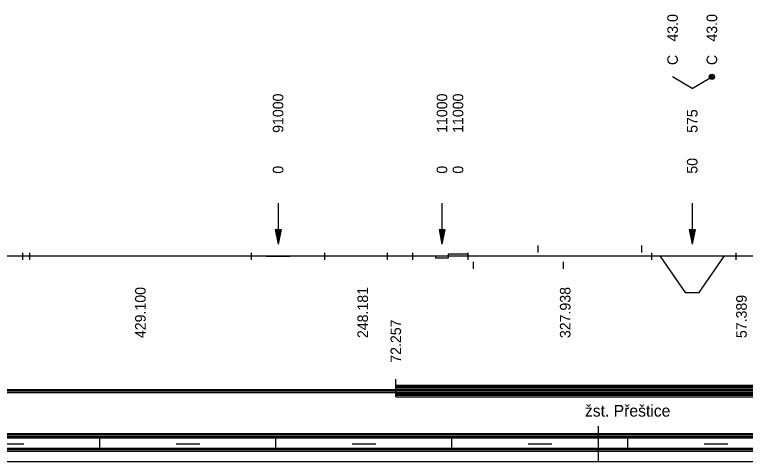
# Model space of a CAD drawing. Extents: x 2 to 10148, y 0 to 380.
# Drawn here: x 7460.5 to 7585, y 0 to 76.1 of the extents above; entities that cross this region are included whole.
import ezdxf

# ---------------------------------------------------------------- set-up
doc = ezdxf.new("R2010")
doc.units = 0
for name, color, linetype in [('KRIV1_CARA', 7, 'Continuous'), ('KRIV1_TEXT', 7, 'Continuous'), ('L_OBJEKTY_TEXT', 7, 'Continuous'), ('L_OBJEKTY_TVAR', 7, 'Continuous'), ('RAM', 7, 'Continuous'), ('STAN_CARA', 7, 'Continuous')]:
    doc.layers.add(name, color=color, linetype=linetype)

msp = doc.modelspace()

# ---------------------------------------------------------------- linework, layer by layer
for p, q in [((7549.61, 36.75), (7549.61, 35.55)), ((7567.28, 36.75), (7567.28, 35.55)), ((7461.79, 35.51), (7461.79, 34.32)), ((7462.98, 35.51), (7462.98, 34.32)), ((7500.76, 35.51), (7500.76, 34.32)), ((7513.26, 35.51), (7513.26, 34.32)), ((7523.93, 35.51), (7523.93, 34.32)), ((7528.27, 35.51), (7528.27, 34.32)), ((7537.7, 35.51), (7537.7, 34.32)), ((7569.02, 35.51), (7569.02, 34.32)), ((7583.36, 35.51), (7583.36, 34.32)), ((7538.61, 33.98), (7538.61, 32.79)), ((7553.95, 33.98), (7553.95, 32.79))]:
    msp.add_line(p, q)
at = {"layer": 'KRIV1_CARA'}
for p, q in [((6872.96, 35), (8072.18, 35)), ((7503.35, 35), (7503.35, 34.96)), ((7503.35, 34.96), (7507.38, 34.96)), ((7507.38, 34.96), (7507.38, 35)), ((7532.2, 35), (7532.2, 34.67)), ((7534.39, 35), (7534.39, 35.33)), ((7534.39, 35.33), (7537.66, 35.33)), ((7534.39, 34.67), (7534.39, 35)), ((7537.66, 35.33), (7537.66, 35)), ((7570.45, 35), (7574.75, 28.74)), ((7577.15, 28.74), (7581.45, 35)), ((7532.2, 34.67), (7534.39, 34.67)), ((7574.75, 28.74), (7577.15, 28.74))]:
    msp.add_line(p, q, dxfattribs=at)
at = {"layer": 'KRIV1_TEXT'}
for p, q in [((7575.95, 63.5), (7572.6, 65.5)), ((7575.95, 63.5), (7579.3, 65.5)), ((7505.36, 44), (7505.36, 42.2)), ((7533.3, 44), (7533.3, 42.2)), ((7575.95, 44), (7575.95, 42.2)), ((7505.36, 42.2), (7505.36, 40)), ((7533.3, 42.2), (7533.3, 40)), ((7575.95, 42.2), (7575.95, 40)), ((7505.36, 40), (7505.36, 37)), ((7533.3, 40), (7533.3, 37)), ((7575.95, 40), (7575.95, 37)), ((7504.86, 39.5), (7505.36, 37)), ((7504.86, 39.5), (7505.86, 39.5)), ((7504.96, 39.5), (7505.36, 37.5)), ((7505.06, 39.5), (7505.36, 38)), ((7505.16, 39.5), (7505.36, 38.5)), ((7505.26, 39.5), (7505.36, 39)), ((7505.86, 39.5), (7505.36, 37)), ((7505.76, 39.5), (7505.36, 37.5)), ((7505.66, 39.5), (7505.36, 38)), ((7505.56, 39.5), (7505.36, 38.5)), ((7505.46, 39.5), (7505.36, 39)), ((7505.36, 39.5), (7505.36, 39.5)), ((7505.36, 39.5), (7505.36, 39.5)), ((7532.8, 39.5), (7533.3, 37)), ((7532.8, 39.5), (7533.8, 39.5)), ((7532.9, 39.5), (7533.3, 37.5)), ((7533, 39.5), (7533.3, 38)), ((7533.1, 39.5), (7533.3, 38.5)), ((7533.2, 39.5), (7533.3, 39)), ((7533.8, 39.5), (7533.3, 37)), ((7533.7, 39.5), (7533.3, 37.5)), ((7533.6, 39.5), (7533.3, 38)), ((7533.5, 39.5), (7533.3, 38.5)), ((7533.4, 39.5), (7533.3, 39)), ((7533.3, 39.5), (7533.3, 39.5)), ((7533.3, 39.5), (7533.3, 39.5)), ((7575.45, 39.5), (7575.95, 37)), ((7575.45, 39.5), (7576.45, 39.5)), ((7575.55, 39.5), (7575.95, 37.5)), ((7575.65, 39.5), (7575.95, 38)), ((7575.75, 39.5), (7575.95, 38.5)), ((7575.85, 39.5), (7575.95, 39)), ((7576.45, 39.5), (7575.95, 37)), ((7576.35, 39.5), (7575.95, 37.5)), ((7576.25, 39.5), (7575.95, 38)), ((7576.15, 39.5), (7575.95, 38.5)), ((7576.05, 39.5), (7575.95, 39)), ((7575.95, 39.5), (7575.95, 39.5)), ((7575.95, 39.5), (7575.95, 39.5))]:
    msp.add_line(p, q, dxfattribs=at)
for radius in [0.45, 0.3, 0.15]:
    msp.add_circle((7579.3, 65.5), radius, dxfattribs=at)
at = {"layer": 'L_OBJEKTY_TVAR'}
for p, q in [((7525.43, 11), (7525.43, 14)), ((7525.43, 13), (7606.65, 13)), ((7525.43, 12.75), (7606.65, 12.75)), ((7525.43, 12.5), (7606.65, 12.5)), ((7525.43, 12.25), (7606.65, 12.25)), ((7525.43, 12), (7606.65, 12)), ((7525.43, 11.75), (7606.65, 11.75)), ((7525.43, 11.5), (7606.65, 11.5)), ((7525.43, 11.25), (7606.65, 11.25)), ((7525.43, 11), (7606.65, 11))]:
    msp.add_line(p, q, dxfattribs=at)
at = {"layer": 'RAM'}
for p, q in [((7560, 0), (7560, 6)), ((6872.96, 4.75), (8072.18, 4.75)), ((6872.96, 4.5), (8072.18, 4.5)), ((6872.96, 4.25), (8072.18, 4.25)), ((6872.96, 4), (8072.18, 4)), ((7475, 2), (7475, 4)), ((7505, 2), (7505, 4)), ((7535, 2), (7535, 4)), ((7565, 2), (7565, 4)), ((7458, 3), (7462, 3)), ((7488, 3), (7492, 3)), ((7518, 3), (7522, 3)), ((7548, 3), (7552, 3)), ((7578, 3), (7582, 3)), ((6872.96, 2.25), (8072.18, 2.25)), ((6872.96, 2), (8072.18, 2)), ((6872.96, 1.75), (8072.18, 1.75)), ((6872.96, 0), (8072.18, 0))]:
    msp.add_line(p, q, dxfattribs=at)
at = {"layer": 'STAN_CARA'}
for p, q in [((7301.18, 12.25), (7798.18, 12.25)), ((7301.18, 12), (7798.18, 12)), ((7301.18, 12), (7798.18, 12)), ((7301.18, 11.75), (7798.18, 11.75))]:
    msp.add_line(p, q, dxfattribs=at)

# ---------------------------------------------------------------- texts
at = {"layer": 'KRIV1_TEXT'}
for s, p in [('43.0', (7573.5, 71.5)), ('43.0', (7580.2, 71.5)), ('C', (7573.5, 67.5)), ('C', (7580.2, 67.5)), ('91000', (7506.26, 55.95)), ('11000', (7534.2, 55.95)), ('11000', (7536.93, 55.95)), ('575', (7576.85, 55.95)), ('50', (7576.85, 49)), ('0', (7506.26, 49)), ('0', (7534.2, 49)), ('0', (7536.93, 49)), ('429.100', (7482.79, 21)), ('248.181', (7520.69, 21)), ('327.938', (7555.2, 21)), ('57.389', (7585.24, 21))]:
    msp.add_text(s, height=1.8, rotation=90, dxfattribs=at).set_placement(p)
at = {"layer": 'L_OBJEKTY_TEXT'}
msp.add_text('72.257', height=1.8, rotation=90, dxfattribs=at).set_placement((7526.33, 16.8))
msp.add_text('žst. Přeštice', height=2, dxfattribs=at).set_placement((7557.66, 7.62))

doc.saveas('drawing.dxf')
